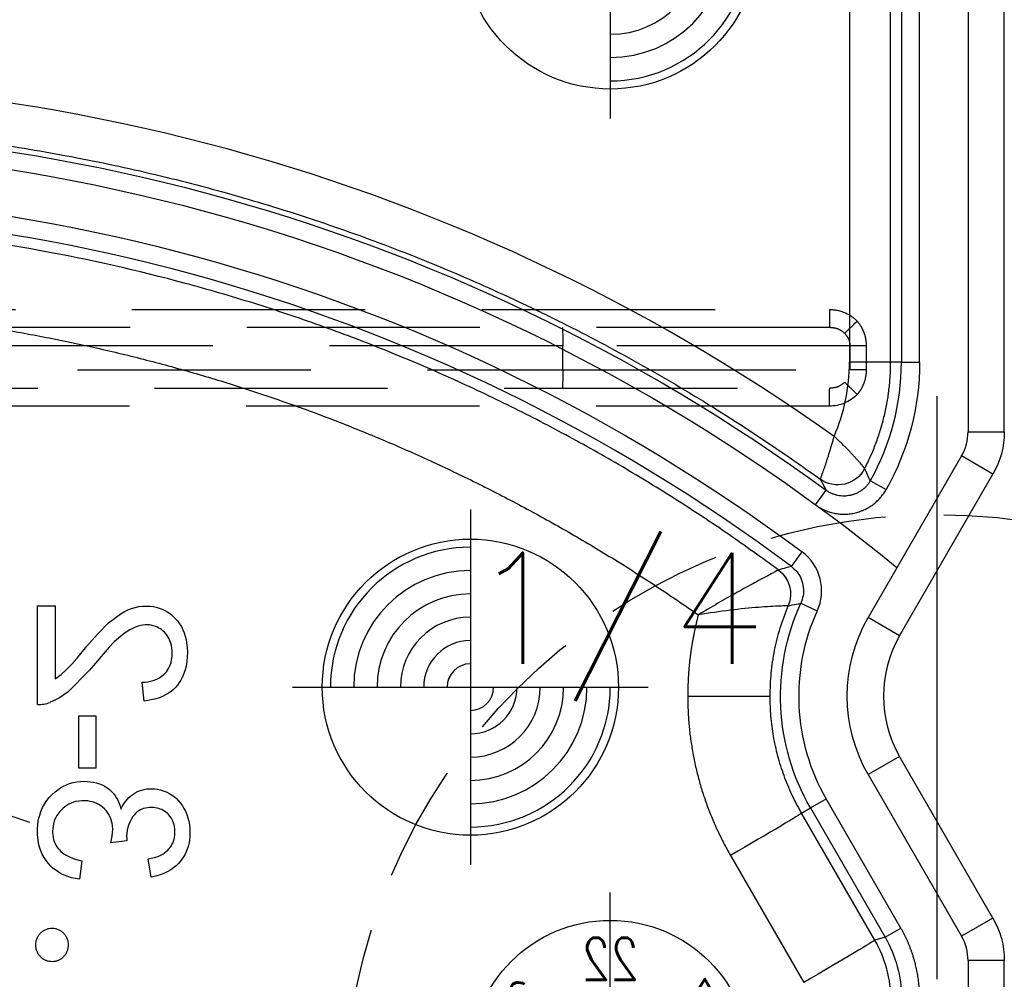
# Model space of a CAD drawing. Extents: x 2651 to 11825, y -3833 to 1075.
# Tile 344 of 656: x 4237 to 4258, y 465 to 486. Entities that reach past the tile are written whole.
import ezdxf
from ezdxf.enums import TextEntityAlignment as Align

# ---------------------------------------------------------------- set-up
doc = ezdxf.new("R2010")
doc.units = 0
doc.header["$LTSCALE"] = 10
for name, pattern in [('CENTER', [2, 1.25, -0.25, 0.25, -0.25]), ('CNSHID', [4, 3, -1]), ('DASHED', [0.75, 0.5, -0.25]), ('HIDDEN', [0.375, 0.25, -0.125])]:
    doc.linetypes.add(name, pattern=pattern)
doc.layers.get('0').update_dxf_attribs({"linetype": 'CONTINUOUS'})
doc.layers.get('Defpoints').update_dxf_attribs({"linetype": 'CONTINUOUS'})
for name, color, linetype in [('1', 7, 'CONTINUOUS'), ('CEN', 1, 'CENTER'), ('COOL', 150, 'HIDDEN'), ('DIM', 3, 'CONTINUOUS'), ('HIDDEN', 6, 'HIDDEN'), ('LAYER_108', 7, 'CONTINUOUS'), ('PIN', 3, 'CONTINUOUS'), ('TEXT', 4, 'CONTINUOUS'), ('WL1-HL', 4, 'CNSHID')]:
    doc.layers.add(name, color=color, linetype=linetype)
doc.styles.add('S1', font='TXT.shx')
doc.styles.get("Standard").update_dxf_attribs({"font": 'romans.shx'})
doc.dimstyles.new('MM& INCH5', dxfattribs={"dimtxt": 5, "dimasz": 2.5, "dimexe": 1, "dimexo": 0.5, "dimtad": 0, "dimrnd": 1.38778e-17, "dimzin": 9, "dimdsep": 46, "dimtxsty": 'Standard', "dimblk": 'CLOSED', "dimcen": 0, "dimclrd": 3, "dimclre": 3, "dimclrt": 3, "dimazin": 2, "dimtfac": 0.75, "dimtofl": 0, "dimtmove": 0, "dimatfit": 3, "dimfxl": 0, "dimtolj": 1, "dimarcsym": 0})

# ---------------------------------------------------------------- blocks, each defined once
blk = doc.blocks.new('A$C32D34A97')
for p, q in [((0, 9.212), (-0.24, 8.612)), ((0, 9.212), (0.24, 8.612)), ((0.24, 8.612), (-0.24, 8.612)), ((-0.15, 8.612), (-0.15, 6.964)), ((0.15, 8.612), (0.15, 6.964)), ((0.15, 6.964), (-0.15, 6.964)), ((0, 2.212), (-0.24, 1.612)), ((0, 2.212), (0.24, 1.612)), ((0.24, 1.612), (-0.24, 1.612)), ((-0.15, 1.612), (-0.15, -0.036)), ((0.15, 1.612), (0.15, -0.036)), ((0.15, -0.036), (-0.15, -0.036))]:
    blk.add_line(p, q)
for centre, radius in [((0, 8), 3), ((0, 8), 1.35), ((0, 1), 3), ((0, 1), 1.35)]:
    blk.add_circle(centre, radius)
at = {"layer": 'CEN'}
for p, q in [((0, 11.6), (0, 4.4)), ((-3.6, 8), (3.6, 8)), ((0, 4.6), (0, -2.6)), ((-3.6, 1), (3.6, 1))]:
    blk.add_line(p, q, dxfattribs=at)
at = {"style": 'S1', "text_generation_flag": 2, "width": 0.8}
for s, p in [('1', (0, 10.175)), ('25', (0, 3.175))]:
    blk.add_text(s, height=0.9, dxfattribs=at).set_placement(p, align=Align.MIDDLE)
for s, rotation, p in [('12', 30, (-1.088, 9.884)), ('2', 330, (1.087, 9.884)), ('11', 60, (-1.884, 9.088)), ('3', 300, (1.884, 9.088)), ('10', 270, (-2.175, 8)), ('4', 90, (2.175, 8)), ('9', 120, (-1.884, 6.913)), ('5', 240, (1.884, 6.913)), ('8', 150, (-1.088, 6.116)), ('6', 210, (1.087, 6.116)), ('7', 180, (0, 5.825)), ('24', 60, (-1.884, 2.088)), ('26', 300, (1.884, 2.088)), ('23', 120, (-1.884, -0.087)), ('27', 240, (1.884, -0.087)), ('22', 180, (0, -1.175))]:
    blk.add_text(s, height=0.9, rotation=rotation, dxfattribs=at).set_placement(p, align=Align.MIDDLE)
blk = doc.blocks.new('DSD')
at = {"layer": '1', "color": 7, "linetype": 'Continuous'}
for p, q in [((459.179, 567.571), (459.179, 540.854)), ((459.422, 539.947), (461.422, 536.482)), ((461.422, 533.891), (459.422, 530.426)), ((459.421, 530.426), (459.422, 530.426)), ((459.179, 529.519), (459.179, 508.469))]:
    blk.add_line(p, q, dxfattribs=at)
at = {"layer": '1', "color": 110, "linetype": 'Continuous'}
for p, q in [((459.956, 540.854), (459.956, 567.571)), ((462.095, 536.87), (460.095, 540.336)), ((460.095, 530.037), (462.095, 533.502)), ((459.956, 508.469), (459.956, 529.519))]:
    blk.add_line(p, q, dxfattribs=at)
at = {"layer": '1', "color": 252, "linetype": 'Continuous'}
for p, q in [((459.956, 540.854), (459.956, 567.571)), ((465.049, 538.603), (463.478, 541.324)), ((459.179, 540.854), (459.956, 540.854)), ((461.731, 540.358), (461.395, 540.164)), ((461.731, 540.358), (461.955, 540.418)), ((463.332, 537.585), (461.731, 540.358)), ((461.955, 540.418), (463.526, 537.697)), ((459.422, 539.947), (460.095, 540.336)), ((462.095, 536.87), (460.095, 540.336)), ((461.395, 540.164), (462.996, 537.39)), ((463.526, 537.697), (463.332, 537.585)), ((463.332, 537.585), (462.996, 537.39)), ((461.422, 536.482), (462.095, 536.87)), ((465.965, 535.186), (464.199, 535.186)), ((461.422, 533.891), (462.095, 533.502)), ((460.095, 530.037), (462.095, 533.502)), ((463.542, 533.195), (463.188, 533.356)), ((463.744, 532.407), (463.511, 532.096)), ((463.226, 531.085), (462.997, 530.772)), ((462.05, 530.567), (461.711, 530.757)), ((459.422, 530.426), (460.095, 530.037)), ((459.956, 529.519), (459.179, 529.519)), ((459.956, 508.469), (459.956, 529.519)), ((460.995, 528.026), (460.995, 509.961)), ((461.384, 528.026), (460.995, 528.026)), ((461.384, 509.961), (461.384, 528.026)), ((461.384, 528.026), (461.615, 528.026)), ((461.615, 528.026), (461.615, 509.961)), ((461.615, 528.026), (462.498, 528.026)), ((462.498, 509.961), (462.498, 528.026))]:
    blk.add_line(p, q, dxfattribs=at)
at = {"layer": '1', "color": 6, "linetype": 'DASHED'}
for p, q in [((499.898, 528.58), (462.919, 528.58)), ((462.138, 527.673), (462.138, 528.191)), ((462.138, 528.191), (462.482, 528.191)), ((462.482, 528.191), (462.482, 527.673)), ((468.644, 528.191), (462.482, 528.191)), ((501.545, 528.191), (468.644, 528.191)), ((468.644, 528.191), (468.644, 527.673)), ((462.138, 527.673), (462.482, 527.673)), ((462.482, 527.673), (468.644, 527.673)), ((468.644, 527.673), (501.545, 527.673)), ((462.919, 527.284), (499.898, 527.284))]:
    blk.add_line(p, q, dxfattribs=at)
at = {"layer": '1', "color": 7, "linetype": 'Continuous', "extrusion": (0, 0, -1)}
for centre, start, end in [((-460.992, 540.854), 330, 0), ((-460.992, 529.519), 0, 30)]:
    blk.add_arc(centre, 1.814, start, end, dxfattribs=at)
at = {"layer": '1', "color": 110, "linetype": 'Continuous'}
for centre, radius, start, end in [((460.992, 540.854), 1.036, 180, 210), ((486.693, 563.151), 39.735, 230.6179, 276.2068), ((460.992, 529.519), 1.036, 150, 180)]:
    blk.add_arc(centre, radius, start, end, dxfattribs=at)
at = {"layer": '1', "color": 252, "linetype": 'Continuous'}
for centre, radius, start, end in [((460.992, 540.854), 1.036, 180, 210), ((459.179, 535.186), 4.408, 335.4684, 30), ((486.693, 563.151), 38.365, 233.2604, 276.1879), ((466.562, 528.026), 5.178, 150.6203, 180), ((460.992, 529.519), 1.036, 150, 180)]:
    blk.add_arc(centre, radius, start, end, dxfattribs=at)
at = {"layer": '1', "color": 252, "linetype": 'Continuous', "extrusion": (0, 0, -1)}
for centre, radius, start, end in [((-459.179, 535.186), 4.796, 150, 204.5316), ((-459.179, 535.186), 3.368, 150, 210), ((-486.693, 563.151), 38.753, 263.8121, 306.7396), ((-466.562, 528.026), 5.567, 0, 29.3797), ((-486.693, 563.151), 40.124, 263.7932, 306.1972)]:
    blk.add_arc(centre, radius, start, end, dxfattribs=at)
at = {"layer": '1', "color": 110, "linetype": 'Continuous', "extrusion": (0, 0, -1)}
blk.add_arc((-459.179, 535.186), 3.368, 150, 210, dxfattribs=at)
at = {"layer": '1', "color": 7, "linetype": 'Continuous'}
blk.add_arc((459.179, 535.186), 2.591, 330, 30, dxfattribs=at)
at = {"layer": '1', "color": 252, "linetype": 'Continuous', "extrusion": (0, 0, -1)}
for centre, major_axis, ratio, start_param, end_param in [((463.525, 541.324), (1.57, 0.907), 0.013094, 3.15032, 4.689719), ((465.097, 538.603), (1.57, 0.907), 0.013094, 3.15032, 4.689719), ((464.408, 533), (0.172, -0.624), 0.999938, 0.905626, 2.235967), ((464.408, 533), (0.401, -0.509), 0.999839, 1.303937, 2.634034), ((462.748, 530.009), (-0.564, -0.318), 0.999946, 0.992523, 2.709571), ((462.747, 530.009), (0.618, -0.194), 0.998759, 3.317721, 5.033378)]:
    blk.add_ellipse(centre, major_axis=major_axis, ratio=ratio, start_param=start_param, end_param=end_param, dxfattribs=at)
at = {"layer": '1', "color": 7, "linetype": 'Continuous', "extrusion": (0, 0, -1)}
for centre, start_param, end_param in [((460.992, 540.854), 2.618029, 3.141593), ((460.992, 529.519), 3.141593, 3.665156)]:
    blk.add_ellipse(centre, major_axis=(1.814, 0), ratio=0.999975, start_param=start_param, end_param=end_param, dxfattribs=at)
at = {"layer": '1', "color": 7, "linetype": 'Continuous'}
blk.add_ellipse((466.538, 528.026), major_axis=(-4.039, 0), ratio=1, start_param=5.878177, end_param=6.283185, dxfattribs=at)
at = {"layer": '1', "color": 252, "linetype": 'Continuous'}
blk.add_ellipse((486.674, 563.151), major_axis=(-41.149, 0), ratio=1, start_param=0.952596, end_param=1.678692, dxfattribs=at)
at = {"layer": '1', "color": 6, "linetype": 'DASHED', "extrusion": (0, 0, -1)}
for centre, major_axis, ratio, start_param, end_param in [((462.322, 528.719), (-0.28, 0.27), 0.01818, 1.589635, 2.951754), ((468.651, 528.191), (0, -0.389), 0.017452, 1.570796, 3.141593), ((468.651, 527.673), (0, -0.389), 0.017452, 0, 1.570796), ((462.322, 527.145), (-0.28, -0.27), 0.01818, 3.331431, 4.69355)]:
    blk.add_ellipse(centre, major_axis=major_axis, ratio=ratio, start_param=start_param, end_param=end_param, dxfattribs=at)
at = {"layer": '1', "color": 252, "linetype": 'Continuous'}
for points, weights in [([(460.995, 541.653), (460.995, 541.127), (461.132, 540.619), (461.395, 540.164)], [1, 0.977285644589, 0.977285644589, 1]), ([(465.965, 535.186), (465.965, 536.393), (465.653, 537.558), (465.049, 538.603)], [1, 0.977274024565, 0.977274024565, 1]), ([(465.739, 533.443), (465.889, 534.013), (465.965, 534.597), (465.965, 535.186)], [1, 0.994458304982, 0.994458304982, 1]), ([(490.56, 527.041), (481.685, 526.077), (473.041, 528.306), (465.739, 533.443)], [1, 0.957116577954, 0.957116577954, 1])]:
    blk.add_rational_spline(points, weights, degree=3, dxfattribs=at)
for points in [[(461.731, 540.358), (461.505, 540.749), (461.384, 541.201), (461.384, 541.653)], [(461.608, 541.713), (461.608, 541.261), (461.729, 540.809), (461.955, 540.418)], [(463.127, 530.534), (463.083, 530.614), (463.04, 530.693), (462.997, 530.772)], [(462.05, 530.567), (462.09, 530.481), (462.131, 530.395), (462.173, 530.308)]]:
    blk.add_open_spline(points, degree=3, dxfattribs=at)
at = {"layer": '1', "color": 7, "linetype": 'Continuous'}
for points, knots in [([(479.592, 540.875), (479.569, 540.873), (479.522, 540.871), (479.456, 540.85), (479.395, 540.818), (479.342, 540.773), (479.297, 540.719), (479.264, 540.658), (479.244, 540.591), (479.242, 540.545), (479.241, 540.522)], [0, 0, 0, 0, 0.128226, 0.250531, 0.372639, 0.499833, 0.627179, 0.749842, 0.87294, 1, 1, 1, 1]), ([(479.946, 540.522), (479.945, 540.545), (479.943, 540.591), (479.923, 540.658), (479.889, 540.719), (479.844, 540.773), (479.79, 540.819), (479.729, 540.85), (479.662, 540.871), (479.616, 540.873), (479.592, 540.875)], [0, 0, 0, 0, 0.126678, 0.249735, 0.372031, 0.499739, 0.627447, 0.750221, 0.872159, 1, 1, 1, 1]), ([(479.241, 540.522), (479.242, 540.498), (479.244, 540.452), (479.263, 540.385), (479.297, 540.325), (479.342, 540.271), (479.395, 540.226), (479.456, 540.193), (479.522, 540.172), (479.569, 540.17), (479.592, 540.169)], [0, 0, 0, 0, 0.12712, 0.250277, 0.371969, 0.499375, 0.62663, 0.749351, 0.871713, 1, 1, 1, 1]), ([(479.592, 540.169), (479.616, 540.17), (479.662, 540.172), (479.729, 540.193), (479.79, 540.226), (479.844, 540.271), (479.889, 540.325), (479.923, 540.385), (479.943, 540.452), (479.945, 540.498), (479.946, 540.522)], [0, 0, 0, 0, 0.127902, 0.249898, 0.37328, 0.501049, 0.628817, 0.750146, 0.873261, 1, 1, 1, 1]), ([(462.05, 530.567), (462.061, 530.587), (462.086, 530.625), (462.128, 530.679), (462.16, 530.711), (462.181, 530.731), (462.186, 530.734), (462.194, 530.742), (462.207, 530.753), (462.239, 530.778), (462.286, 530.809), (462.327, 530.83), (462.353, 530.841), (462.358, 530.844), (462.368, 530.848), (462.374, 530.85), (462.39, 530.857), (462.422, 530.868), (462.477, 530.883), (462.522, 530.89), (462.556, 530.894), (462.567, 530.895), (462.584, 530.896), (462.59, 530.896), (462.602, 530.897), (462.63, 530.897), (462.681, 530.894), (462.726, 530.887), (462.76, 530.88), (462.771, 530.878), (462.793, 530.872), (462.804, 530.868), (462.837, 530.858), (462.879, 530.841), (462.92, 530.821), (462.949, 530.804), (462.959, 530.798), (462.978, 530.785), (462.988, 530.778), (462.997, 530.772)], [0, 0, 0, 0, 0.0625, 0.125, 0.1875, 0.1875, 0.203125, 0.203125, 0.21875, 0.25, 0.3125, 0.375, 0.375, 0.390625, 0.390625, 0.40625, 0.40625, 0.4375, 0.5, 0.5625, 0.5625, 0.59375, 0.59375, 0.609375, 0.609375, 0.625, 0.6875, 0.75, 0.75, 0.78125, 0.78125, 0.8125, 0.8125, 0.875, 0.9375, 0.9375, 0.96875, 0.96875, 1, 1, 1, 1]), ([(463.127, 530.534), (463.124, 530.531), (463.121, 530.527), (463.117, 530.517), (463.112, 530.507), (463.111, 530.503), (463.109, 530.498), (463.107, 530.494), (463.105, 530.489), (463.101, 530.479), (463.095, 530.465), (463.089, 530.446), (463.086, 530.44), (463.081, 530.426), (463.079, 530.419), (463.07, 530.397), (463.059, 530.364), (463.04, 530.31), (463.026, 530.269), (463.015, 530.237), (463.012, 530.226), (463.004, 530.204), (462.993, 530.17), (462.974, 530.111), (462.958, 530.06), (462.946, 530.022), (462.94, 530.002), (462.934, 529.982), (462.929, 529.969), (462.927, 529.962), (462.921, 529.942), (462.917, 529.928), (462.911, 529.908), (462.908, 529.901), (462.904, 529.887), (462.894, 529.852), (462.875, 529.79), (462.858, 529.733), (462.846, 529.69), (462.84, 529.668), (462.832, 529.643), (462.829, 529.632), (462.828, 529.627), (462.825, 529.618)], [0, 0, 0, 0, 0.0625, 0.125, 0.125, 0.15625, 0.15625, 0.171875, 0.171875, 0.1875, 0.25, 0.25, 0.28125, 0.28125, 0.3125, 0.3125, 0.375, 0.4375, 0.5, 0.5, 0.53125, 0.53125, 0.5625, 0.625, 0.6875, 0.6875, 0.71875, 0.734375, 0.734375, 0.75, 0.75, 0.78125, 0.78125, 0.796875, 0.796875, 0.8125, 0.875, 0.9375, 0.9375, 0.96875, 0.984375, 0.992188, 1, 1, 1, 1]), ([(491.031, 523.143), (490.723, 523.11), (490.262, 523.065), (489.722, 523.022), (489.491, 523.006), (489.337, 522.996), (489.259, 522.991), (488.565, 522.948), (487.331, 522.9), (485.483, 522.913), (484.252, 522.979), (483.33, 523.049), (482.869, 523.09), (482.331, 523.146), (482.101, 523.172), (481.947, 523.19), (481.87, 523.2), (481.18, 523.284), (479.961, 523.463), (478.157, 523.812), (476.376, 524.241), (474.619, 524.75), (472.886, 525.339), (471.176, 526.008), (470.052, 526.508), (469.354, 526.838), (469.215, 526.905), (469.007, 527.006), (468.937, 527.04), (468.799, 527.109), (468.453, 527.281), (468.11, 527.458), (467.292, 527.892), (466.216, 528.495), (464.646, 529.472), (463.628, 530.172), (463.127, 530.534)], [0, 0, 0, 0, 0.03125, 0.046875, 0.054688, 0.054688, 0.0625, 0.0625, 0.125, 0.1875, 0.25, 0.25, 0.28125, 0.296875, 0.304688, 0.304688, 0.3125, 0.3125, 0.375, 0.4375, 0.5, 0.5625, 0.625, 0.6875, 0.75, 0.75, 0.765625, 0.765625, 0.773438, 0.773438, 0.78125, 0.8125, 0.8125, 0.875, 0.9375, 1, 1, 1, 1]), ([(462.173, 530.308), (462.127, 530.219), (462.041, 530.041), (461.929, 529.768), (461.834, 529.489), (461.755, 529.206), (461.714, 529.013), (461.687, 528.867), (461.679, 528.818), (461.668, 528.744), (461.664, 528.719), (461.657, 528.67), (461.641, 528.547), (461.621, 528.324), (461.615, 528.126), (461.615, 528.026)], [0, 0, 0, 0, 0.125, 0.25, 0.375, 0.5, 0.625, 0.625, 0.6875, 0.6875, 0.71875, 0.71875, 0.75, 0.875, 1, 1, 1, 1]), ([(462.173, 530.308), (462.181, 530.294), (462.187, 530.287), (462.19, 530.283), (462.192, 530.279), (462.195, 530.275), (462.198, 530.272), (462.205, 530.264), (462.214, 530.253), (462.226, 530.238), (462.23, 530.233), (462.239, 530.222), (462.244, 530.217), (462.259, 530.199), (462.281, 530.174), (462.319, 530.131), (462.347, 530.1), (462.369, 530.075), (462.377, 530.067), (462.393, 530.05), (462.417, 530.024), (462.459, 529.979), (462.495, 529.941), (462.523, 529.912), (462.537, 529.898), (462.552, 529.883), (462.561, 529.873), (462.566, 529.868), (462.581, 529.853), (462.591, 529.843), (462.611, 529.823), (462.621, 529.813), (462.652, 529.782), (462.673, 529.762), (462.705, 529.731), (462.716, 529.721), (462.737, 529.7), (462.759, 529.68), (462.786, 529.654), (462.806, 529.636), (462.814, 529.628), (462.818, 529.624), (462.825, 529.618)], [0, 0, 0, 0, 0.125, 0.15625, 0.15625, 0.171875, 0.171875, 0.1875, 0.25, 0.25, 0.28125, 0.28125, 0.3125, 0.3125, 0.375, 0.4375, 0.5, 0.5, 0.53125, 0.53125, 0.5625, 0.625, 0.6875, 0.6875, 0.71875, 0.734375, 0.734375, 0.75, 0.75, 0.78125, 0.78125, 0.8125, 0.8125, 0.875, 0.875, 0.90625, 0.90625, 0.9375, 0.96875, 0.984375, 0.992188, 1, 1, 1, 1])]:
    blk.add_open_spline(points, degree=3, knots=knots, dxfattribs=at)
at = {"layer": '1', "color": 252, "linetype": 'Continuous'}
for points, knots in [([(463.526, 537.697), (463.597, 537.566), (463.739, 537.305), (463.906, 536.894), (464.038, 536.474), (464.131, 536.047), (464.188, 535.617), (464.195, 535.33), (464.199, 535.186)], [0, 0, 0, 0, 0.169839, 0.338408, 0.505707, 0.671739, 0.836503, 1, 1, 1, 1]), ([(464.199, 535.186), (464.194, 535.022), (464.185, 534.693), (464.109, 534.202), (463.99, 533.717), (463.87, 533.406), (463.81, 533.25)], [0, 0, 0, 0, 0.247617, 0.496822, 0.747616, 1, 1, 1, 1]), ([(463.809, 533.249), (463.813, 533.25), (463.828, 533.25), (463.891, 533.252), (463.936, 533.254), (464.05, 533.259), (464.119, 533.262), (464.272, 533.271), (464.357, 533.277), (464.633, 533.298), (464.839, 533.319), (465.278, 533.372), (465.505, 533.405), (465.739, 533.443)], [0, 0, 0, 0, 0.125, 0.125, 0.25, 0.25, 0.375, 0.375, 0.5, 0.5, 0.75, 0.75, 1, 1, 1, 1]), ([(464.023, 532.479), (464.027, 532.482), (464.036, 532.487), (464.088, 532.517), (464.18, 532.568), (464.334, 532.649), (464.63, 532.809), (465.043, 533.036), (465.455, 533.277), (465.666, 533.4), (465.739, 533.443)], [0, 0, 0, 0, 0.083761, 0.167399, 0.250167, 0.369334, 0.50054, 0.749939, 0.9138, 1, 1, 1, 1]), ([(463.188, 533.356), (463.09, 533.141), (463.069, 532.898), (463.186, 532.44), (463.322, 532.237), (463.511, 532.096)], [0, 0, 0, 0, 0.5, 0.5, 1, 1, 1, 1]), ([(463.744, 532.407), (463.701, 532.444), (463.613, 532.521), (463.524, 532.677), (463.48, 532.853), (463.482, 533.033), (463.522, 533.142), (463.542, 533.195)], [0, 0, 0, 0, 0.192519, 0.396173, 0.603829, 0.807483, 1, 1, 1, 1]), ([(463.81, 533.25), (463.782, 533.243), (463.753, 533.237), (463.664, 533.219), (463.603, 533.207), (463.542, 533.195)], [0, 0, 0, 0, 0.320336, 0.320336, 1, 1, 1, 1]), ([(463.744, 532.407), (463.782, 532.417), (463.82, 532.426), (463.914, 532.45), (463.968, 532.464), (464.023, 532.479)], [0, 0, 0, 0, 0.409752, 0.409752, 1, 1, 1, 1]), ([(464.023, 532.479), (464.378, 532.222), (465.095, 531.703), (466.214, 530.966), (467.376, 530.255), (468.583, 529.575), (469.835, 528.93), (471.131, 528.321), (472.47, 527.753), (473.851, 527.229), (475.274, 526.752), (477.26, 526.172), (481.032, 525.318), (485.084, 524.958), (488.752, 525.048), (490.12, 525.175), (490.803, 525.238)], [0, 0, 0, 0, 0.046368, 0.093547, 0.141537, 0.190338, 0.23995, 0.290372, 0.341606, 0.393651, 0.446506, 0.500173, 0.612317, 0.8549, 0.92745, 1, 1, 1, 1]), ([(463.226, 531.085), (463.197, 531.107), (463.136, 531.147), (463.039, 531.197), (462.971, 531.223), (462.927, 531.237), (462.918, 531.24), (462.901, 531.245), (462.874, 531.253), (462.847, 531.259), (462.794, 531.27), (462.722, 531.282), (462.649, 531.285), (462.604, 531.285), (462.595, 531.285), (462.576, 531.285), (462.549, 531.283), (462.521, 531.281), (462.467, 531.275), (462.395, 531.264), (462.325, 531.245), (462.273, 531.227), (462.255, 531.221), (462.23, 531.211), (462.221, 531.208), (462.204, 531.201), (462.162, 531.182), (462.09, 531.145), (462.029, 531.105), (461.985, 531.072), (461.963, 531.055), (461.942, 531.038), (461.928, 531.026), (461.921, 531.02), (461.888, 530.989), (461.837, 530.936), (461.769, 530.851), (461.73, 530.79), (461.711, 530.757)], [0, 0, 0, 0, 0.0625, 0.125, 0.1875, 0.1875, 0.203125, 0.203125, 0.21875, 0.25, 0.25, 0.3125, 0.375, 0.375, 0.390625, 0.390625, 0.40625, 0.4375, 0.4375, 0.5, 0.5625, 0.5625, 0.59375, 0.59375, 0.609375, 0.609375, 0.625, 0.6875, 0.75, 0.75, 0.78125, 0.796875, 0.796875, 0.8125, 0.8125, 0.875, 0.9375, 1, 1, 1, 1])]:
    blk.add_open_spline(points, degree=3, knots=knots, dxfattribs=at)
at = {"layer": '1', "color": 7, "linetype": 'Continuous'}
for points in [[(463.81, 533.25), (463.81, 533.25), (463.81, 533.25), (463.81, 533.25)], [(464.023, 532.479), (464.023, 532.479), (464.023, 532.479), (464.023, 532.479)], [(463.127, 530.534), (463.127, 530.534), (463.126, 530.534), (463.126, 530.534)], [(462.173, 530.308), (462.173, 530.308), (462.173, 530.308), (462.173, 530.308)]]:
    blk.add_open_spline(points, degree=3, dxfattribs=at)
at = {"layer": '1', "color": 6, "linetype": 'DASHED'}
for points, degree in [([(462.332, 528.719), (462.486, 528.878), (462.706, 528.968), (462.929, 528.968)], 3), ([(462.929, 528.968), (499.908, 528.968)], 1), ([(485.379, 526.896), (462.929, 526.896)], 1)]:
    blk.add_open_spline(points, degree=degree, dxfattribs=at)
for points, knots in [([(462.929, 528.968), (462.929, 528.867), (462.928, 528.766), (462.924, 528.622), (462.923, 528.579), (462.918, 528.58)], [0, 0, 0, 0, 0.5, 0.5, 1, 1, 1, 1]), ([(462.138, 528.191), (462.14, 528.223), (462.143, 528.319), (462.178, 528.459), (462.244, 528.606), (462.303, 528.681), (462.332, 528.719)], [0, 0, 0, 0, 0.166765, 0.499709, 0.74986, 1, 1, 1, 1]), ([(462.919, 528.58), (462.855, 528.574), (462.737, 528.563), (462.642, 528.489), (462.598, 528.455)], [0, 0, 0, 0, 0.537431, 1, 1, 1, 1]), ([(462.332, 527.145), (462.303, 527.184), (462.245, 527.261), (462.184, 527.392), (462.146, 527.529), (462.141, 527.625), (462.138, 527.673)], [0, 0, 0, 0, 0.257807, 0.499585, 0.749789, 1, 1, 1, 1]), ([(462.482, 527.673), (462.483, 527.648), (462.487, 527.598), (462.519, 527.503), (462.566, 527.447), (462.598, 527.409)], [0, 0, 0, 0, 0.256307, 0.500716, 1, 1, 1, 1]), ([(462.598, 527.409), (462.625, 527.386), (462.684, 527.338), (462.795, 527.294), (462.876, 527.288), (462.919, 527.284)], [0, 0, 0, 0, 0.302174, 0.635337, 1, 1, 1, 1]), ([(462.929, 526.896), (462.929, 526.987), (462.928, 527.095), (462.924, 527.247), (462.923, 527.285), (462.918, 527.284)], [0, 0, 0, 0, 0.5, 0.5, 1, 1, 1, 1]), ([(462.929, 526.896), (462.817, 526.896), (462.707, 526.918), (462.503, 527.002), (462.409, 527.066), (462.332, 527.145)], [0, 0, 0, 0, 0.5, 0.5, 1, 1, 1, 1])]:
    blk.add_open_spline(points, degree=3, knots=knots, dxfattribs=at)
blk.add_blockref('A$C32D34A97', (467.625, 541.994))
blk = doc.blocks.new('A$C3FB17615')
at = {"layer": 'CEN'}
blk.add_line((0, 15.24), (0, -15.24), dxfattribs=at)
at = {"layer": 'HIDDEN', "color": 110}
blk.add_circle((0, 0), 12.7, dxfattribs=at)
blk = doc.blocks.new('*D116')
at = {"layer": 'Defpoints', "color": 0}
for p in [(4278.684, 927.642), (4278.684, 906.842), (4171.684, 387.642)]:
    blk.add_point(p, dxfattribs=at)
at = {"layer": 'DIM', "color": 3, "lineweight": -2}
blk.add_line((4278.684, 907.342), (4278.684, 927.642), dxfattribs=at)
at = {"layer": 'DIM', "color": 3, "insert": (4278.684, 950.648), "char_height": 5, "attachment_point": 5, "rotation": 90}
blk.add_mtext('\\A1;107 [4.213]', dxfattribs=at)
blk = doc.blocks.new('_Closed')
at = {"color": 0, "linetype": 'ByBlock', "lineweight": -2}
for p, q in [((-1, 0.1667), (0, 0)), ((-1, 0.1667), (-1, -0.1667)), ((0, 0), (-1, -0.1667)), ((0, 0), (-1, 0))]:
    blk.add_line(p, q, dxfattribs=at)
blk = doc.blocks.new('*D117')
at = {"layer": 'Defpoints', "color": 0}
for p in [(4291.684, 927.642), (4291.684, 912.642), (4171.684, 387.642)]:
    blk.add_point(p, dxfattribs=at)
at = {"layer": 'DIM', "color": 3, "lineweight": -2}
blk.add_line((4291.684, 913.142), (4291.684, 927.642), dxfattribs=at)
at = {"layer": 'DIM', "color": 3, "insert": (4291.684, 950.648), "char_height": 5, "attachment_point": 5, "rotation": 90}
blk.add_mtext('\\A1;120 [4.724]', dxfattribs=at)
blk = doc.blocks.new('*D118')
at = {"layer": 'Defpoints', "color": 0}
for p in [(4368.684, 927.642), (4368.684, 892.822), (4171.684, 387.642)]:
    blk.add_point(p, dxfattribs=at)
at = {"layer": 'DIM', "color": 3, "lineweight": -2}
blk.add_line((4368.684, 893.322), (4368.684, 927.642), dxfattribs=at)
at = {"layer": 'DIM', "color": 3, "insert": (4368.684, 950.648), "char_height": 5, "attachment_point": 5, "rotation": 90}
blk.add_mtext('\\A1;197 [7.756]', dxfattribs=at)
blk = doc.blocks.new('*D119')
at = {"layer": 'Defpoints', "color": 0}
for p in [(4376.684, 927.642), (4371.684, 807.17), (4171.684, 387.642)]:
    blk.add_point(p, dxfattribs=at)
at = {"layer": 'DIM', "color": 3, "lineweight": -2}
for p, q in [((4376.684, 922.642), (4376.684, 927.642)), ((4371.684, 917.642), (4376.684, 922.642)), ((4371.684, 807.67), (4371.684, 917.642))]:
    blk.add_line(p, q, dxfattribs=at)
at = {"layer": 'DIM', "color": 3, "insert": (4376.684, 951.005), "char_height": 5, "attachment_point": 5, "rotation": 90}
blk.add_mtext('\\A1;200 [7.874]', dxfattribs=at)
blk = doc.blocks.new('*D120')
at = {"layer": 'Defpoints', "color": 0}
for p in [(4411.684, 927.642), (4411.684, 912.642), (4171.684, 387.642)]:
    blk.add_point(p, dxfattribs=at)
at = {"layer": 'DIM', "color": 3, "lineweight": -2}
blk.add_line((4411.684, 913.142), (4411.684, 927.642), dxfattribs=at)
at = {"layer": 'DIM', "color": 3, "insert": (4411.684, 951.005), "char_height": 5, "attachment_point": 5, "rotation": 90}
blk.add_mtext('\\A1;240 [9.449]', dxfattribs=at)
blk = doc.blocks.new('*D121')
at = {"layer": 'Defpoints', "color": 0}
for p in [(4446.684, 927.642), (4446.684, 910.642), (4171.684, 387.642)]:
    blk.add_point(p, dxfattribs=at)
at = {"layer": 'DIM', "color": 3, "lineweight": -2}
blk.add_line((4446.684, 911.142), (4446.684, 927.642), dxfattribs=at)
at = {"layer": 'DIM', "color": 3, "insert": (4446.684, 953.386), "char_height": 5, "attachment_point": 5, "rotation": 90}
blk.add_mtext('\\A1;275 [10.827]', dxfattribs=at)
blk = doc.blocks.new('*D158')
at = {"layer": 'Defpoints', "color": 0}
for p in [(4247.884, 927.642), (4247.884, 766.102), (4171.684, 387.642)]:
    blk.add_point(p, dxfattribs=at)
at = {"layer": 'DIM', "color": 3, "lineweight": -2}
blk.add_line((4247.884, 766.602), (4247.884, 927.642), dxfattribs=at)
at = {"layer": 'DIM', "color": 3, "insert": (4247.884, 943.862), "char_height": 5, "attachment_point": 5, "rotation": 90}
blk.add_mtext('\\A1;76.2 [3]', dxfattribs=at)
blk = doc.blocks.new('*D159')
at = {"layer": 'Defpoints', "color": 0}
for p in [(4239.884, 927.642), (4246.684, 860.062), (4171.684, 387.642)]:
    blk.add_point(p, dxfattribs=at)
at = {"layer": 'DIM', "color": 3, "lineweight": -2}
for p, q in [((4239.884, 922.642), (4239.884, 927.642)), ((4246.684, 917.642), (4239.884, 922.642)), ((4246.684, 860.562), (4246.684, 917.642))]:
    blk.add_line(p, q, dxfattribs=at)
at = {"layer": 'DIM', "color": 3, "insert": (4239.884, 948.624), "char_height": 5, "attachment_point": 5, "rotation": 90}
blk.add_mtext('\\A1;75 [2.953]', dxfattribs=at)
blk = doc.blocks.new('*D160')
at = {"layer": 'Defpoints', "color": 0}
for p in [(4381.212, 797.642), (4473.321, 797.642), (4171.684, 387.642)]:
    blk.add_point(p, dxfattribs=at)
at = {"layer": 'DIM', "color": 3, "lineweight": -2}
blk.add_line((4381.712, 797.642), (4473.321, 797.642), dxfattribs=at)
at = {"layer": 'DIM', "color": 3, "insert": (4499.065, 797.642), "char_height": 5, "attachment_point": 5}
blk.add_mtext('\\A1;410 [16.142]', dxfattribs=at)
blk = doc.blocks.new('*D161')
at = {"layer": 'Defpoints', "color": 0}
for p in [(4274.104, 832.642), (4473.321, 832.642), (4171.684, 387.642)]:
    blk.add_point(p, dxfattribs=at)
at = {"layer": 'DIM', "color": 3, "lineweight": -2}
blk.add_line((4274.604, 832.642), (4473.321, 832.642), dxfattribs=at)
at = {"layer": 'DIM', "color": 3, "insert": (4496.684, 832.642), "char_height": 5, "attachment_point": 5}
blk.add_mtext('\\A1;445 [17.52]', dxfattribs=at)
blk = doc.blocks.new('*D162')
at = {"layer": 'Defpoints', "color": 0}
for p in [(4271.924, 879.642), (4485.526, 879.642), (4171.684, 387.642)]:
    blk.add_point(p, dxfattribs=at)
at = {"layer": 'DIM', "color": 3, "lineweight": -2}
blk.add_line((4272.424, 879.642), (4485.526, 879.642), dxfattribs=at)
at = {"layer": 'DIM', "color": 3, "insert": (4508.889, 879.642), "char_height": 5, "attachment_point": 5}
blk.add_mtext('\\A1;492 [19.37]', dxfattribs=at)
blk = doc.blocks.new('*D163')
at = {"layer": 'Defpoints', "color": 0}
for p in [(4285.884, 899.642), (4485.526, 899.642), (4171.684, 387.642)]:
    blk.add_point(p, dxfattribs=at)
at = {"layer": 'DIM', "color": 3, "lineweight": -2}
blk.add_line((4286.384, 899.642), (4485.526, 899.642), dxfattribs=at)
at = {"layer": 'DIM', "color": 3, "insert": (4511.27, 899.642), "char_height": 5, "attachment_point": 5}
blk.add_mtext('\\A1;512 [20.157]', dxfattribs=at)
blk = doc.blocks.new('*D164')
at = {"layer": 'Defpoints', "color": 0}
for p in [(4266.934, 743.242), (4473.321, 743.242), (4171.684, 387.642)]:
    blk.add_point(p, dxfattribs=at)
at = {"layer": 'DIM', "color": 3, "lineweight": -2}
blk.add_line((4267.434, 743.242), (4473.321, 743.242), dxfattribs=at)
at = {"layer": 'DIM', "color": 3, "insert": (4494.303, 743.242), "char_height": 5, "attachment_point": 5}
blk.add_mtext('\\A1;355.6 [14]', dxfattribs=at)
blk = doc.blocks.new('*D165')
at = {"layer": 'Defpoints', "color": 0}
for p in [(4446.684, 762.642), (4473.321, 762.642), (4171.684, 387.642)]:
    blk.add_point(p, dxfattribs=at)
at = {"layer": 'DIM', "color": 3, "lineweight": -2}
blk.add_line((4447.184, 762.642), (4473.321, 762.642), dxfattribs=at)
at = {"layer": 'DIM', "color": 3, "insert": (4499.065, 762.642), "char_height": 5, "attachment_point": 5}
blk.add_mtext('\\A1;375 [14.764]', dxfattribs=at)
blk = doc.blocks.new('*D166')
at = {"layer": 'Defpoints', "color": 0}
for p in [(4446.684, 719.642), (4473.321, 719.642), (4171.684, 387.642)]:
    blk.add_point(p, dxfattribs=at)
at = {"layer": 'DIM', "color": 3, "lineweight": -2}
blk.add_line((4447.184, 719.642), (4473.321, 719.642), dxfattribs=at)
at = {"layer": 'DIM', "color": 3, "insert": (4499.065, 719.642), "char_height": 5, "attachment_point": 5}
blk.add_mtext('\\A1;332 [13.071]', dxfattribs=at)
blk = doc.blocks.new('*D167')
at = {"layer": 'Defpoints', "color": 0}
for p in [(4445.644, 592.642), (4473.321, 592.642), (4171.684, 387.642)]:
    blk.add_point(p, dxfattribs=at)
at = {"layer": 'DIM', "color": 3, "lineweight": -2}
blk.add_line((4446.144, 592.642), (4473.321, 592.642), dxfattribs=at)
at = {"layer": 'DIM', "color": 3, "insert": (4496.684, 592.642), "char_height": 5, "attachment_point": 5}
blk.add_mtext('\\A1;205 [8.071]', dxfattribs=at)
blk = doc.blocks.new('*D168')
at = {"layer": 'Defpoints', "color": 0}
for p in [(4245.344, 590.842), (4473.321, 584.642), (4171.684, 387.642)]:
    blk.add_point(p, dxfattribs=at)
at = {"layer": 'DIM', "color": 3, "lineweight": -2}
for p, q in [((4245.844, 590.842), (4463.321, 590.842)), ((4463.321, 590.842), (4468.321, 584.642)), ((4468.321, 584.642), (4473.321, 584.642))]:
    blk.add_line(p, q, dxfattribs=at)
at = {"layer": 'DIM', "color": 3, "insert": (4491.922, 584.642), "char_height": 5, "attachment_point": 5}
blk.add_mtext('\\A1;203.2 [8]', dxfattribs=at)
blk = doc.blocks.new('*D169')
at = {"layer": 'Defpoints', "color": 0}
for p in [(4446.684, 612.642), (4473.321, 612.642), (4171.684, 387.642)]:
    blk.add_point(p, dxfattribs=at)
at = {"layer": 'DIM', "color": 3, "lineweight": -2}
blk.add_line((4447.184, 612.642), (4473.321, 612.642), dxfattribs=at)
at = {"layer": 'DIM', "color": 3, "insert": (4496.684, 612.642), "char_height": 5, "attachment_point": 5}
blk.add_mtext('\\A1;225 [8.858]', dxfattribs=at)
blk = doc.blocks.new('*D170')
at = {"layer": 'Defpoints', "color": 0}
for p in [(4446.684, 655.642), (4473.321, 655.642), (4171.684, 387.642)]:
    blk.add_point(p, dxfattribs=at)
at = {"layer": 'DIM', "color": 3, "lineweight": -2}
blk.add_line((4447.184, 655.642), (4473.321, 655.642), dxfattribs=at)
at = {"layer": 'DIM', "color": 3, "insert": (4499.065, 655.642), "char_height": 5, "attachment_point": 5}
blk.add_mtext('\\A1;268 [10.551]', dxfattribs=at)
blk = doc.blocks.new('*D171')
at = {"layer": 'Defpoints', "color": 0}
for p in [(4446.684, 562.642), (4473.321, 562.642), (4171.684, 387.642)]:
    blk.add_point(p, dxfattribs=at)
at = {"layer": 'DIM', "color": 3, "lineweight": -2}
blk.add_line((4447.184, 562.642), (4473.321, 562.642), dxfattribs=at)
at = {"layer": 'DIM', "color": 3, "insert": (4493.946, 562.642), "char_height": 5, "attachment_point": 5}
blk.add_mtext('\\A1;175 [6.89]', dxfattribs=at)
blk = doc.blocks.new('*D172')
at = {"layer": 'Defpoints', "color": 0}
for p in [(4446.684, 519.642), (4473.321, 519.642), (4171.684, 387.642)]:
    blk.add_point(p, dxfattribs=at)
at = {"layer": 'DIM', "color": 3, "lineweight": -2}
blk.add_line((4447.184, 519.642), (4473.321, 519.642), dxfattribs=at)
at = {"layer": 'DIM', "color": 3, "insert": (4496.327, 519.642), "char_height": 5, "attachment_point": 5}
blk.add_mtext('\\A1;132 [5.197]', dxfattribs=at)
blk = doc.blocks.new('*D190')
at = {"layer": 'Defpoints', "color": 0}
for p in [(4401.864, 859.642), (4485.526, 859.642), (4171.684, 387.642)]:
    blk.add_point(p, dxfattribs=at)
at = {"layer": 'DIM', "color": 3, "lineweight": -2}
blk.add_line((4402.364, 859.642), (4485.526, 859.642), dxfattribs=at)
at = {"layer": 'DIM', "color": 3, "insert": (4511.27, 859.642), "char_height": 5, "attachment_point": 5}
blk.add_mtext('\\A1;472 [18.583]', dxfattribs=at)
blk = doc.blocks.new('117')
at = {"layer": 'WL1-HL'}
for radius in [13.87, 10.3]:
    blk.add_circle((254.95, 1693.104), radius, dxfattribs=at)
blk = doc.blocks.new('A$C257357D5')
at = {"layer": 'COOL'}
blk.add_blockref('117', (-193.95, -1725.104), dxfattribs=at)
blk = doc.blocks.new('*U6', base_point=(965.4695, 1808.9548))
blk.add_circle((965.4695, 1808.9548), 0.5)
for radius, start, end in [(0.4724, 90, 180), (0.3937, 90, 180), (0.315, 90, 180), (0.2362, 90, 180), (0.1575, 90, 180), (0.0787, 90, 180), (0.0787, 270, 0), (0.1575, 270, 0), (0.2362, 270, 0), (0.315, 270, 0), (0.3937, 270, 0), (0.4724, 270, 0)]:
    blk.add_arc((965.4695, 1808.9548), radius, start, end)
at = {"layer": 'PIN'}
for p, q in [((965.4695, 1809.5548), (965.4695, 1808.3548)), ((964.8695, 1808.9548), (966.0695, 1808.9548))]:
    blk.add_line(p, q, dxfattribs=at)

msp = doc.modelspace()

# ---------------------------------------------------------------- linework, layer by layer
at = {"layer": 'LAYER_108', "color": 0, "linetype": 'Continuous'}
for p, q in [((4237.404, 471.271), (4237.404, 473.386)), ((4237.404, 473.386), (4237.781, 473.386)), ((4237.781, 473.386), (4237.781, 471.817)), ((4239.691, 471.345), (4239.65, 471.749)), ((4238.291, 471.03), (4238.652, 471.03)), ((4238.291, 469.902), (4238.291, 471.03)), ((4238.652, 471.03), (4238.652, 469.902)), ((4238.652, 469.902), (4238.291, 469.902)), ((4239.32, 468.346), (4238.975, 468.302)), ((4239.844, 467.566), (4239.774, 467.959)), ((4238.358, 467.92), (4238.305, 467.527))]:
    msp.add_line(p, q, dxfattribs=at)
for points in [[(4237.781, 471.817, 0), (4237.911, 471.91, 0), (4238.029, 472.018, 0), (4238.14, 472.137, 0), (4238.245, 472.258, 0), (4238.464, 472.519, 0), (4238.688, 472.778, 0), (4238.927, 473.018, 0), (4239.196, 473.222, 0), (4239.267, 473.263, 0), (4239.341, 473.299, 0), (4239.418, 473.329, 0), (4239.496, 473.353, 0), (4239.577, 473.369, 0), (4239.659, 473.379, 0), (4239.742, 473.382, 0), (4239.824, 473.378, 0), (4239.889, 473.369, 0), (4239.952, 473.356, 0), (4240.015, 473.338, 0), (4240.076, 473.315, 0), (4240.135, 473.287, 0), (4240.196, 473.252, 0), (4240.254, 473.211, 0), (4240.309, 473.165, 0), (4240.359, 473.116, 0), (4240.408, 473.061, 0), (4240.451, 473.001, 0), (4240.49, 472.939, 0), (4240.523, 472.873, 0), (4240.55, 472.806, 0), (4240.572, 472.737, 0), (4240.59, 472.666, 0), (4240.602, 472.594, 0), (4240.614, 472.494, 0), (4240.618, 472.393, 0), (4240.616, 472.292, 0), (4240.606, 472.191, 0), (4240.589, 472.092, 0), (4240.57, 472.014, 0), (4240.545, 471.938, 0), (4240.515, 471.864, 0), (4240.478, 471.794, 0), (4240.444, 471.739, 0), (4240.406, 471.687, 0), (4240.363, 471.638, 0), (4240.318, 471.593, 0), (4240.269, 471.551, 0), (4240.211, 471.51, 0), (4240.15, 471.474, 0), (4240.087, 471.443, 0), (4240.022, 471.416, 0), (4239.914, 471.383, 0), (4239.803, 471.36, 0), (4239.691, 471.345, 0)], [(4239.65, 471.749, 0), (4239.71, 471.751, 0), (4239.769, 471.757, 0), (4239.828, 471.767, 0), (4239.886, 471.782, 0), (4239.931, 471.798, 0), (4239.975, 471.817, 0), (4240.017, 471.84, 0), (4240.058, 471.867, 0), (4240.088, 471.89, 0), (4240.116, 471.916, 0), (4240.143, 471.944, 0), (4240.168, 471.974, 0), (4240.191, 472.005, 0), (4240.215, 472.044, 0), (4240.235, 472.086, 0), (4240.253, 472.129, 0), (4240.267, 472.173, 0), (4240.281, 472.235, 0), (4240.289, 472.298, 0), (4240.292, 472.362, 0), (4240.291, 472.425, 0), (4240.286, 472.479, 0), (4240.277, 472.533, 0), (4240.263, 472.585, 0), (4240.245, 472.636, 0), (4240.227, 472.676, 0), (4240.206, 472.714, 0), (4240.182, 472.751, 0), (4240.155, 472.785, 0), (4240.126, 472.818, 0), (4240.098, 472.844, 0), (4240.069, 472.868, 0), (4240.039, 472.89, 0), (4240.007, 472.91, 0), (4239.974, 472.928, 0), (4239.932, 472.945, 0), (4239.888, 472.959, 0), (4239.843, 472.969, 0), (4239.798, 472.975, 0), (4239.754, 472.978, 0), (4239.71, 472.978, 0), (4239.666, 472.974, 0), (4239.622, 472.966, 0), (4239.56, 472.951, 0), (4239.499, 472.929, 0), (4239.441, 472.903, 0), (4239.384, 472.873, 0), (4239.263, 472.794, 0), (4239.151, 472.703, 0), (4239.045, 472.603, 0), (4238.944, 472.499, 0), (4238.518, 472.004, 0), (4238.062, 471.542, 0), (4237.972, 471.475, 0), (4237.878, 471.414, 0), (4237.779, 471.361, 0), (4237.677, 471.317, 0)], [(4238.305, 467.527, 0), (4238.221, 467.538, 0), (4238.137, 467.556, 0), (4238.055, 467.58, 0), (4237.976, 467.611, 0), (4237.914, 467.641, 0), (4237.855, 467.676, 0), (4237.798, 467.715, 0), (4237.744, 467.757, 0), (4237.694, 467.804, 0), (4237.639, 467.862, 0), (4237.59, 467.925, 0), (4237.546, 467.991, 0), (4237.507, 468.061, 0), (4237.476, 468.134, 0), (4237.45, 468.21, 0), (4237.43, 468.287, 0), (4237.416, 468.366, 0), (4237.405, 468.477, 0), (4237.404, 468.589, 0), (4237.412, 468.701, 0), (4237.43, 468.811, 0), (4237.452, 468.895, 0), (4237.48, 468.978, 0), (4237.514, 469.058, 0), (4237.556, 469.135, 0), (4237.604, 469.208, 0), (4237.658, 469.276, 0), (4237.718, 469.34, 0), (4237.782, 469.399, 0), (4237.839, 469.443, 0), (4237.899, 469.483, 0), (4237.961, 469.519, 0), (4238.026, 469.549, 0), (4238.093, 469.575, 0), (4238.169, 469.596, 0), (4238.247, 469.611, 0), (4238.326, 469.62, 0), (4238.405, 469.623, 0), (4238.472, 469.621, 0), (4238.539, 469.615, 0), (4238.606, 469.604, 0), (4238.672, 469.589, 0), (4238.735, 469.568, 0), (4238.791, 469.544, 0), (4238.845, 469.516, 0), (4238.896, 469.484, 0), (4238.945, 469.447, 0), (4238.99, 469.407, 0), (4239.031, 469.362, 0), (4239.068, 469.314, 0), (4239.101, 469.263, 0), (4239.131, 469.207, 0), (4239.156, 469.148, 0), (4239.177, 469.087, 0), (4239.194, 469.025, 0)], [(4239.194, 469.025, 0), (4239.222, 469.082, 0), (4239.254, 469.137, 0), (4239.29, 469.189, 0), (4239.331, 469.239, 0), (4239.366, 469.275, 0), (4239.405, 469.31, 0), (4239.446, 469.341, 0), (4239.489, 469.369, 0), (4239.534, 469.394, 0), (4239.586, 469.417, 0), (4239.64, 469.436, 0), (4239.695, 469.45, 0), (4239.752, 469.46, 0), (4239.808, 469.465, 0), (4239.865, 469.465, 0), (4239.922, 469.462, 0), (4239.978, 469.454, 0), (4240.04, 469.44, 0), (4240.102, 469.421, 0), (4240.162, 469.398, 0), (4240.22, 469.369, 0), (4240.277, 469.335, 0), (4240.332, 469.296, 0), (4240.383, 469.252, 0), (4240.43, 469.205, 0), (4240.472, 469.154, 0), (4240.511, 469.1, 0), (4240.545, 469.043, 0), (4240.575, 468.984, 0), (4240.605, 468.914, 0), (4240.63, 468.842, 0), (4240.649, 468.767, 0), (4240.662, 468.692, 0), (4240.671, 468.608, 0), (4240.674, 468.523, 0), (4240.671, 468.438, 0), (4240.661, 468.354, 0), (4240.647, 468.278, 0), (4240.627, 468.203, 0), (4240.6, 468.129, 0), (4240.568, 468.059, 0), (4240.537, 468.004, 0), (4240.502, 467.952, 0), (4240.464, 467.903, 0), (4240.422, 467.856, 0), (4240.378, 467.812, 0), (4240.321, 467.765, 0), (4240.261, 467.723, 0), (4240.197, 467.686, 0), (4240.131, 467.653, 0), (4240.038, 467.617, 0), (4239.942, 467.588, 0), (4239.844, 467.566, 0)], [(4238.975, 468.302, 0), (4238.993, 468.375, 0), (4239.007, 468.448, 0), (4239.016, 468.523, 0), (4239.019, 468.597, 0), (4239.014, 468.671, 0), (4239.006, 468.722, 0), (4238.994, 468.771, 0), (4238.978, 468.82, 0), (4238.958, 468.867, 0), (4238.934, 468.912, 0), (4238.906, 468.955, 0), (4238.874, 468.996, 0), (4238.839, 469.033, 0), (4238.802, 469.067, 0), (4238.762, 469.098, 0), (4238.72, 469.125, 0), (4238.676, 469.148, 0), (4238.63, 469.167, 0), (4238.583, 469.182, 0), (4238.535, 469.193, 0), (4238.486, 469.201, 0), (4238.422, 469.206, 0), (4238.357, 469.205, 0), (4238.293, 469.199, 0), (4238.23, 469.188, 0), (4238.179, 469.173, 0), (4238.128, 469.155, 0), (4238.08, 469.132, 0), (4238.034, 469.106, 0), (4237.991, 469.075, 0), (4237.949, 469.042, 0), (4237.911, 469.005, 0), (4237.876, 468.965, 0), (4237.847, 468.929, 0), (4237.822, 468.89, 0), (4237.799, 468.85, 0), (4237.779, 468.808, 0), (4237.763, 468.765, 0), (4237.748, 468.714, 0), (4237.738, 468.662, 0), (4237.732, 468.61, 0), (4237.729, 468.557, 0), (4237.73, 468.512, 0), (4237.734, 468.466, 0), (4237.741, 468.421, 0), (4237.751, 468.376, 0), (4237.765, 468.332, 0), (4237.782, 468.293, 0), (4237.801, 468.255, 0), (4237.823, 468.219, 0), (4237.848, 468.184, 0), (4237.875, 468.152, 0), (4237.908, 468.119, 0), (4237.944, 468.089, 0), (4237.983, 468.061, 0), (4238.022, 468.037, 0), (4238.093, 468.001, 0), (4238.167, 467.971, 0), (4238.243, 467.947, 0), (4238.321, 467.928, 0), (4238.358, 467.92, 0)], [(4239.774, 467.959, 0), (4239.845, 467.972, 0), (4239.916, 467.99, 0), (4239.984, 468.013, 0), (4240.05, 468.042, 0), (4240.091, 468.064, 0), (4240.129, 468.089, 0), (4240.166, 468.117, 0), (4240.199, 468.149, 0), (4240.224, 468.176, 0), (4240.247, 468.205, 0), (4240.268, 468.235, 0), (4240.287, 468.267, 0), (4240.303, 468.3, 0), (4240.319, 468.341, 0), (4240.332, 468.382, 0), (4240.341, 468.425, 0), (4240.347, 468.468, 0), (4240.35, 468.513, 0), (4240.35, 468.559, 0), (4240.347, 468.604, 0), (4240.341, 468.649, 0), (4240.332, 468.693, 0), (4240.321, 468.733, 0), (4240.306, 468.771, 0), (4240.288, 468.808, 0), (4240.267, 468.843, 0), (4240.243, 468.877, 0), (4240.216, 468.908, 0), (4240.186, 468.937, 0), (4240.155, 468.963, 0), (4240.128, 468.983, 0), (4240.099, 469, 0), (4240.069, 469.016, 0), (4240.038, 469.029, 0), (4240.006, 469.04, 0), (4239.969, 469.05, 0), (4239.931, 469.057, 0), (4239.892, 469.061, 0), (4239.853, 469.062, 0), (4239.808, 469.061, 0), (4239.764, 469.056, 0), (4239.719, 469.048, 0), (4239.676, 469.037, 0), (4239.643, 469.025, 0), (4239.61, 469.01, 0), (4239.579, 468.993, 0), (4239.55, 468.973, 0), (4239.522, 468.95, 0), (4239.497, 468.925, 0), (4239.474, 468.898, 0), (4239.452, 468.87, 0), (4239.418, 468.816, 0), (4239.389, 468.759, 0), (4239.365, 468.699, 0), (4239.345, 468.638, 0), (4239.33, 468.575, 0), (4239.32, 468.511, 0), (4239.315, 468.447, 0), (4239.317, 468.382, 0), (4239.32, 468.346, 0)]]:
    msp.add_polyline3d(points, dxfattribs=at)
msp.add_arc((4237.429, 471.975), 0.704, 267.9845, 290.6318, dxfattribs=at)

# ---------------------------------------------------------------- block references
at = {"layer": 'DIM', "rotation": 180}
msp.add_blockref('DSD', (4717.309, 1006.636), dxfattribs=at)
at = {"layer": 'DIM'}
msp.add_blockref('A$C257357D5', (4171.684, 487.642), dxfattribs=at)
at = {"layer": 'PIN', "xscale": 6.35, "yscale": 6.35, "zscale": 6.35}
for p in [(4249.684, 487.642), (4246.684, 471.642)]:
    msp.add_blockref('*U6', p, dxfattribs=at)
at = {"layer": 'TEXT'}
msp.add_blockref('A$C3FB17615', (4256.684, 462.642), dxfattribs=at)

# ---------------------------------------------------------------- texts
at = {"layer": 'PIN', "color": 4}
msp.add_text('1/4', height=2.3813, dxfattribs=at).set_placement((4246.684, 472.142))

# ---------------------------------------------------------------- dimensions: what is measured, and where the dimension line sits
at = {"layer": 'DIM'}
for feature_location, offset, dtype, picture, middle in [((4446.684, 910.642), (0, 17), 1, '*D121', (4446.684, 953.386)), ((4371.684, 807.17), (5, 120.472), 1, '*D119', (4376.684, 951.005)), ((4411.684, 912.642), (0, 15), 1, '*D120', (4411.684, 951.005)), ((4278.684, 906.842), (0, 20.8), 1, '*D116', (4278.684, 950.648)), ((4291.684, 912.642), (0, 15), 1, '*D117', (4291.684, 950.648)), ((4368.684, 892.822), (0, 34.82), 1, '*D118', (4368.684, 950.648)), ((4246.684, 860.062), (-6.8, 67.58), 1, '*D159', (4239.884, 948.624)), ((4247.884, 766.102), (0, 161.54), 1, '*D158', (4247.884, 943.862)), ((4285.884, 899.642), (199.642, 0), 0, '*D163', (4511.27, 899.642)), ((4271.924, 879.642), (213.602, 0), 0, '*D162', (4508.889, 879.642)), ((4401.864, 859.642), (83.662, 0), 0, '*D190', (4511.27, 859.642)), ((4274.104, 832.642), (199.217, 0), 0, '*D161', (4496.684, 832.642)), ((4381.212, 797.642), (92.109, 0), 0, '*D160', (4499.065, 797.642)), ((4446.684, 762.642), (26.637, 0), 0, '*D165', (4499.065, 762.642)), ((4266.934, 743.242), (206.387, 0), 0, '*D164', (4494.303, 743.242)), ((4446.684, 719.642), (26.637, 0), 0, '*D166', (4499.065, 719.642)), ((4446.684, 655.642), (26.637, 0), 0, '*D170', (4499.065, 655.642)), ((4446.684, 612.642), (26.637, 0), 0, '*D169', (4496.684, 612.642)), ((4445.644, 592.642), (27.677, 0), 0, '*D167', (4496.684, 592.642)), ((4245.344, 590.842), (227.977, -6.2), 0, '*D168', (4491.922, 584.642)), ((4446.684, 562.642), (26.637, 0), 0, '*D171', (4493.946, 562.642)), ((4446.684, 519.642), (26.637, 0), 0, '*D172', (4496.327, 519.642))]:
    dim = msp.add_ordinate_dim(feature_location=feature_location, offset=offset, dtype=dtype, origin=(4171.684, 387.642), dimstyle='MM& INCH5', dxfattribs=at)
    dim.commit()
    dim.dimension.update_dxf_attribs({"geometry": picture, "text_midpoint": middle})

doc.saveas('drawing.dxf')
